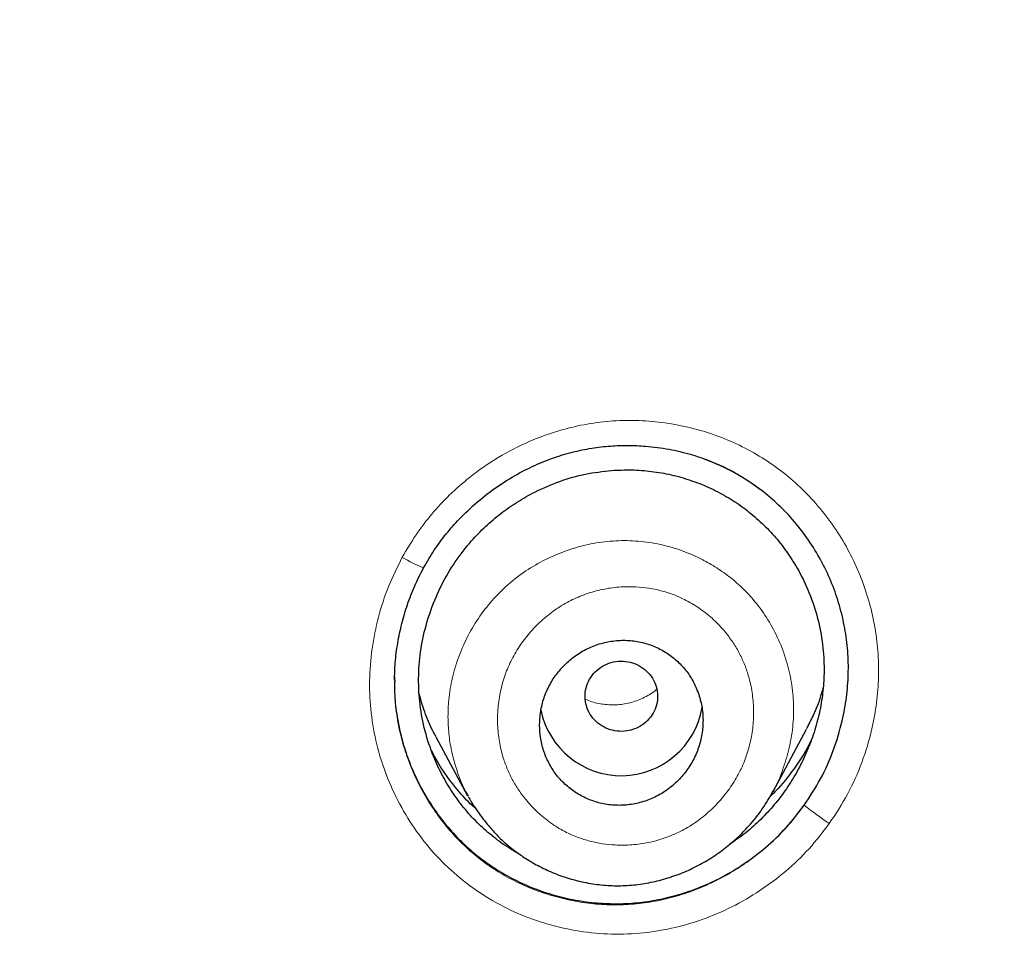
# Model space of a CAD drawing. Header units: millimetres. Extents: x 8 to 846, y 12 to 2113.
# Tile 486 of 515: x 495 to 506, y 1856 to 1866. Entities that reach past the tile are written whole.
import ezdxf

# ---------------------------------------------------------------- set-up
doc = ezdxf.new("R2010")
doc.units = ezdxf.units.MM

msp = doc.modelspace()

# ---------------------------------------------------------------- linework, layer by layer
at = {"color": 8, "linetype": 'Continuous', "lineweight": 0}
for p, q in [((499.109, 1859.749), (499.108, 1859.749)), ((498.79, 1858.552), (498.79, 1858.511))]:
    msp.add_line(p, q, dxfattribs=at)
at = {"color": 7, "linetype": 'Continuous', "lineweight": 30}
for p, q in [((498.79, 1858.511), (498.79, 1858.489)), ((502.959, 1857.287), (503.325, 1857.973)), ((499.244, 1857.888), (499.591, 1857.238)), ((499.603, 1857.233), (499.598, 1857.241))]:
    msp.add_line(p, q, dxfattribs=at)
at = {"color": 8, "linetype": 'Continuous', "lineweight": 0}
for centre, radius, start, end in [((499.795, 1861.416), 1.805, 239.3245, 247.663), ((507.876, 1863.113), 7.53, 232.5662, 235.1733)]:
    msp.add_arc(centre, radius, start, end, dxfattribs=at)
at = {"color": 7, "linetype": 'Continuous', "lineweight": 30}
msp.add_arc((501.285, 1858.364), 0.904, 191.4958, 350.1951, dxfattribs=at)
for points, knots in [([(538, 1827.773), (538.001, 1827.791), (538.002, 1827.835), (538.004, 1827.906), (538.006, 1827.988), (538.008, 1828.101), (538.011, 1828.254), (538.015, 1828.455), (538.017, 1828.683), (538.02, 1828.937), (538.021, 1829.217), (538.021, 1829.526), (538.019, 1829.864), (538.014, 1830.232), (538.007, 1830.62), (537.996, 1831.029), (537.982, 1831.456), (537.963, 1831.907), (537.94, 1832.376), (537.9, 1833.055), (537.836, 1833.939), (537.735, 1835.032), (537.61, 1836.137), (537.463, 1837.243), (537.292, 1838.348), (537.099, 1839.453), (536.881, 1840.567), (536.637, 1841.691), (536.366, 1842.823), (536.068, 1843.964), (535.731, 1845.151), (535.35, 1846.383), (534.921, 1847.661), (534.456, 1848.945), (533.952, 1850.234), (533.499, 1851.312), (533.116, 1852.179), (532.819, 1852.828), (532.52, 1853.459), (532.222, 1854.068), (531.928, 1854.653), (531.637, 1855.215), (531.341, 1855.771), (531.042, 1856.319), (530.739, 1856.859), (530.445, 1857.372), (530.159, 1857.858), (529.882, 1858.319), (529.615, 1858.754), (529.358, 1859.163), (529.113, 1859.548), (528.88, 1859.908), (528.661, 1860.241), (528.455, 1860.549), (528.263, 1860.832), (528.085, 1861.092), (527.925, 1861.323), (527.783, 1861.525), (527.662, 1861.697), (527.559, 1861.842), (527.479, 1861.954), (527.415, 1862.043), (527.359, 1862.121), (527.295, 1862.21), (527.211, 1862.325), (527.106, 1862.469), (526.976, 1862.645), (526.827, 1862.847), (526.657, 1863.074), (526.466, 1863.326), (526.265, 1863.588), (526.056, 1863.857), (525.84, 1864.132), (525.608, 1864.424), (525.359, 1864.733), (525.092, 1865.059), (524.811, 1865.397), (524.355, 1865.938), (523.723, 1866.665), (522.891, 1867.583), (522.032, 1868.491), (521.146, 1869.387), (520.259, 1870.246), (519.371, 1871.071), (518.484, 1871.861), (517.661, 1872.565), (516.904, 1873.19), (516.215, 1873.742), (515.529, 1874.274), (514.848, 1874.787), (514.167, 1875.286), (513.43, 1875.809), (512.625, 1876.363), (511.744, 1876.946), (510.831, 1877.527), (509.886, 1878.105), (508.916, 1878.674), (507.919, 1879.234), (506.897, 1879.783), (505.842, 1880.323), (504.768, 1880.847), (503.677, 1881.353), (502.567, 1881.841), (501.427, 1882.315), (500.256, 1882.775), (499.055, 1883.218), (497.847, 1883.634), (496.634, 1884.024), (495.419, 1884.388), (494.176, 1884.733), (492.908, 1885.056), (491.653, 1885.348), (490.414, 1885.61), (489.194, 1885.842), (487.953, 1886.054), (486.702, 1886.241), (485.452, 1886.402), (484.217, 1886.537), (482.961, 1886.649), (481.685, 1886.737), (480.391, 1886.799), (479.121, 1886.833), (477.876, 1886.843), (476.65, 1886.827), (475.442, 1886.788), (474.255, 1886.728), (473.096, 1886.646), (471.964, 1886.546), (470.862, 1886.429), (469.787, 1886.296), (468.708, 1886.143), (467.627, 1885.971), (466.545, 1885.779), (465.498, 1885.575), (464.485, 1885.36), (463.56, 1885.148), (462.717, 1884.941), (461.953, 1884.744), (461.213, 1884.543), (460.497, 1884.339), (459.801, 1884.132), (459.124, 1883.921), (458.449, 1883.704), (457.765, 1883.474), (457.058, 1883.227), (456.329, 1882.963), (455.569, 1882.676), (454.779, 1882.365), (453.96, 1882.03), (453.119, 1881.67), (452.258, 1881.287), (451.377, 1880.878), (450.478, 1880.443), (449.588, 1879.994), (448.707, 1879.531), (447.838, 1879.056), (446.957, 1878.556), (446.064, 1878.029), (445.16, 1877.474), (444.224, 1876.876), (443.258, 1876.234), (442.263, 1875.542), (441.261, 1874.815), (440.381, 1874.148), (439.623, 1873.553), (438.986, 1873.038), (438.348, 1872.507), (437.714, 1871.964), (437.093, 1871.417), (436.495, 1870.875), (435.923, 1870.343), (435.378, 1869.821), (434.858, 1869.311), (434.366, 1868.816), (433.901, 1868.337), (433.461, 1867.874), (433.044, 1867.425), (432.629, 1866.97), (432.219, 1866.509), (431.816, 1866.046), (431.439, 1865.605), (431.088, 1865.185), (430.764, 1864.791), (430.467, 1864.422), (430.194, 1864.079), (429.943, 1863.759), (429.718, 1863.466), (429.516, 1863.201), (429.336, 1862.963), (429.176, 1862.748), (429.034, 1862.556), (428.917, 1862.397), (428.823, 1862.267), (428.747, 1862.163), (428.679, 1862.069), (428.615, 1861.979), (428.546, 1861.883), (428.466, 1861.77), (428.369, 1861.633), (428.256, 1861.473), (428.127, 1861.288), (427.984, 1861.081), (427.826, 1860.851), (427.655, 1860.599), (427.47, 1860.322), (427.249, 1859.989), (426.996, 1859.599), (426.713, 1859.156), (426.425, 1858.695), (426.132, 1858.216), (425.836, 1857.721), (425.537, 1857.209), (425.195, 1856.609), (424.813, 1855.917), (424.391, 1855.126), (423.968, 1854.3), (423.566, 1853.48), (423.183, 1852.67), (422.822, 1851.871), (422.464, 1851.045), (422.111, 1850.193), (421.766, 1849.319), (421.431, 1848.424), (421.105, 1847.508), (420.788, 1846.566), (420.482, 1845.597), (420.187, 1844.601), (419.905, 1843.579), (419.638, 1842.531), (419.406, 1841.538), (419.207, 1840.618), (419.042, 1839.787), (418.893, 1838.98), (418.754, 1838.158), (418.626, 1837.325), (418.511, 1836.484), (418.412, 1835.676), (418.329, 1834.902), (418.26, 1834.167), (418.203, 1833.47), (418.158, 1832.811), (418.123, 1832.186), (418.096, 1831.592), (418.076, 1831.029), (418.063, 1830.497), (418.055, 1830.002), (418.052, 1829.541), (418.052, 1829.119), (418.055, 1828.734), (418.061, 1828.386), (418.067, 1828.072), (418.073, 1827.874), (418.076, 1827.781)], [0, 0, 0, 0, 0.000286, 0.000693, 0.0011, 0.001586, 0.002471, 0.003539, 0.004789, 0.006132, 0.007637, 0.009305, 0.011135, 0.013127, 0.015282, 0.017462, 0.019787, 0.022256, 0.024847, 0.027466, 0.033367, 0.039348, 0.045407, 0.051547, 0.057576, 0.06368, 0.069859, 0.076113, 0.082442, 0.088847, 0.095327, 0.102542, 0.109849, 0.117247, 0.124738, 0.132321, 0.136217, 0.140106, 0.143883, 0.147538, 0.151072, 0.154484, 0.157774, 0.161253, 0.164584, 0.167769, 0.170807, 0.173698, 0.176442, 0.17904, 0.18149, 0.183794, 0.18595, 0.187925, 0.189759, 0.191451, 0.193001, 0.194284, 0.195425, 0.196381, 0.197152, 0.197648, 0.198127, 0.198707, 0.19941, 0.200408, 0.20158, 0.202926, 0.204446, 0.206141, 0.20801, 0.209751, 0.21162, 0.213617, 0.215742, 0.217996, 0.220375, 0.222791, 0.229356, 0.235809, 0.242651, 0.249362, 0.255943, 0.262391, 0.268707, 0.274889, 0.279654, 0.284337, 0.288938, 0.293457, 0.297895, 0.302347, 0.307808, 0.313397, 0.319114, 0.324959, 0.330933, 0.336924, 0.343039, 0.349279, 0.355642, 0.361895, 0.368264, 0.37475, 0.381351, 0.388066, 0.394895, 0.401438, 0.408082, 0.414827, 0.421674, 0.428623, 0.435029, 0.441518, 0.448093, 0.454743, 0.461334, 0.467815, 0.474188, 0.481072, 0.487826, 0.494449, 0.500941, 0.507301, 0.513639, 0.519838, 0.525899, 0.531823, 0.537609, 0.543257, 0.548769, 0.554673, 0.560411, 0.565984, 0.571391, 0.576633, 0.580874, 0.585001, 0.589013, 0.59291, 0.596693, 0.600415, 0.604054, 0.607836, 0.61176, 0.615827, 0.620037, 0.624536, 0.629187, 0.633988, 0.638941, 0.644045, 0.649301, 0.654708, 0.659798, 0.665015, 0.67036, 0.675832, 0.681433, 0.687161, 0.693426, 0.699838, 0.706396, 0.713101, 0.71739, 0.721738, 0.726143, 0.730607, 0.73504, 0.739336, 0.743493, 0.747511, 0.751391, 0.755131, 0.758669, 0.762073, 0.765343, 0.768479, 0.77194, 0.775222, 0.778324, 0.781247, 0.783991, 0.786512, 0.788859, 0.791034, 0.793036, 0.794792, 0.796389, 0.797828, 0.799108, 0.800229, 0.800999, 0.801686, 0.802305, 0.802864, 0.803461, 0.804203, 0.805101, 0.806153, 0.80736, 0.808722, 0.810211, 0.811848, 0.813635, 0.815571, 0.818292, 0.821125, 0.824049, 0.827063, 0.830167, 0.833361, 0.836644, 0.841307, 0.84614, 0.851144, 0.856318, 0.860926, 0.865661, 0.870525, 0.875514, 0.88063, 0.885778, 0.891047, 0.896439, 0.901953, 0.907588, 0.913346, 0.919226, 0.925229, 0.929977, 0.934588, 0.939053, 0.943372, 0.948188, 0.952809, 0.957234, 0.961465, 0.9655, 0.969274, 0.972859, 0.976257, 0.979466, 0.98254, 0.985418, 0.988102, 0.99059, 0.992883, 0.994945, 0.996818, 0.998503, 1, 1, 1, 1]), ([(478.038, 1882.285), (478.896, 1882.275), (480.611, 1882.254), (483.18, 1882.085), (485.738, 1881.818), (488.282, 1881.442), (490.807, 1880.962), (493.308, 1880.377), (495.918, 1879.65), (498.626, 1878.762), (501.417, 1877.692), (504.148, 1876.485), (506.812, 1875.146), (509.403, 1873.68), (511.795, 1872.166), (513.995, 1870.628), (516.013, 1869.085), (517.96, 1867.459), (519.833, 1865.754), (521.626, 1863.97), (523.337, 1862.114), (524.964, 1860.187), (526.503, 1858.195), (527.952, 1856.14), (529.308, 1854.028), (530.57, 1851.861), (531.733, 1849.644), (532.795, 1847.379), (533.808, 1844.944), (534.747, 1842.335), (535.589, 1839.551), (536.286, 1836.73), (536.835, 1833.878), (537.236, 1831.004), (537.475, 1828.251), (537.574, 1825.629), (537.556, 1823.143), (537.425, 1820.66), (537.184, 1818.185), (536.832, 1815.723), (536.371, 1813.277), (535.802, 1810.852), (535.125, 1808.454), (534.342, 1806.086), (533.454, 1803.752), (532.461, 1801.459), (531.365, 1799.21), (530.17, 1797.008), (528.806, 1794.739), (527.256, 1792.418), (525.504, 1790.062), (523.633, 1787.794), (521.644, 1785.621), (519.55, 1783.541), (518.065, 1782.245), (517.323, 1781.597)], [0, 0, 0, 0, 0.017859, 0.035717, 0.053574, 0.07143, 0.089287, 0.107143, 0.125, 0.145832, 0.166666, 0.1875, 0.208333, 0.229166, 0.249999, 0.267856, 0.285713, 0.303571, 0.321429, 0.339287, 0.357144, 0.375001, 0.392858, 0.410715, 0.428572, 0.446429, 0.464286, 0.482143, 0.500002, 0.520835, 0.541668, 0.562501, 0.583334, 0.604167, 0.624999, 0.642856, 0.660713, 0.678571, 0.696428, 0.714286, 0.732144, 0.750003, 0.76786, 0.785718, 0.803575, 0.821433, 0.839289, 0.857146, 0.875003, 0.895835, 0.916668, 0.9375, 0.958333, 0.979167, 1, 1, 1, 1]), ([(478.038, 1768.871), (478.645, 1768.876), (479.858, 1768.887), (481.674, 1768.973), (483.484, 1769.11), (485.288, 1769.304), (487.085, 1769.552), (488.872, 1769.856), (490.596, 1770.202), (492.255, 1770.586), (493.851, 1771.003), (495.432, 1771.463), (496.998, 1771.967), (498.55, 1772.514), (500.137, 1773.124), (501.754, 1773.8), (503.395, 1774.546), (505.006, 1775.34), (506.589, 1776.181), (508.142, 1777.071), (509.668, 1778.008), (511.124, 1778.965), (512.509, 1779.937), (513.823, 1780.915), (515.105, 1781.929), (516.356, 1782.978), (517.576, 1784.061), (518.798, 1785.211), (520.018, 1786.429), (521.228, 1787.717), (522.396, 1789.041), (523.52, 1790.401), (524.602, 1791.797), (525.642, 1793.23), (526.612, 1794.657), (527.511, 1796.072), (528.34, 1797.464), (529.125, 1798.876), (529.867, 1800.307), (530.564, 1801.756), (531.236, 1803.267), (531.878, 1804.839), (532.485, 1806.474), (533.038, 1808.126), (533.538, 1809.796), (533.984, 1811.484), (534.378, 1813.192), (534.708, 1814.867), (534.979, 1816.504), (535.193, 1818.095), (535.36, 1819.688), (535.478, 1821.283), (535.549, 1822.881), (535.572, 1824.526), (535.543, 1826.217), (535.456, 1827.953), (535.312, 1829.687), (535.111, 1831.419), (534.854, 1833.15), (534.54, 1834.877), (534.181, 1836.547), (533.783, 1838.155), (533.353, 1839.7), (532.878, 1841.229), (532.357, 1842.742), (531.792, 1844.24), (531.191, 1845.699), (530.557, 1847.12), (529.893, 1848.502), (529.189, 1849.867), (528.444, 1851.215), (527.66, 1852.546), (526.836, 1853.859), (525.975, 1855.15), (525.065, 1856.436), (524.109, 1857.711), (523.102, 1858.975), (522.06, 1860.21), (520.981, 1861.414), (519.866, 1862.589), (518.733, 1863.715), (517.585, 1864.793), (516.424, 1865.825), (515.232, 1866.827), (514.01, 1867.798), (512.756, 1868.74), (511.472, 1869.65), (510.162, 1870.527), (508.812, 1871.379), (507.422, 1872.204), (505.991, 1873.001), (504.537, 1873.757), (503.062, 1874.472), (501.565, 1875.145), (500.072, 1875.767), (498.584, 1876.339), (497.105, 1876.862), (495.61, 1877.347), (494.098, 1877.792), (492.57, 1878.197), (491.026, 1878.564), (489.47, 1878.889), (487.883, 1879.179), (486.269, 1879.428), (484.628, 1879.635), (482.984, 1879.797), (481.338, 1879.912), (479.689, 1879.983), (478.588, 1879.992), (478.038, 1879.997)], [0, 0, 0, 0, 0.010081, 0.020137, 0.030179, 0.040216, 0.050257, 0.060311, 0.070335, 0.079491, 0.088633, 0.097767, 0.1069, 0.116039, 0.125192, 0.135253, 0.145282, 0.155288, 0.16528, 0.175267, 0.185259, 0.195301, 0.204496, 0.213673, 0.222839, 0.232002, 0.241168, 0.250345, 0.260322, 0.270285, 0.280246, 0.290212, 0.300194, 0.310203, 0.320293, 0.329526, 0.338727, 0.347904, 0.357065, 0.366218, 0.375372, 0.385323, 0.395264, 0.405207, 0.415162, 0.425139, 0.435149, 0.445226, 0.454443, 0.463632, 0.472801, 0.481959, 0.491116, 0.500279, 0.510233, 0.520184, 0.530144, 0.540125, 0.550137, 0.560192, 0.570258, 0.579448, 0.588609, 0.59775, 0.60688, 0.616007, 0.625139, 0.633867, 0.642594, 0.651329, 0.660077, 0.668845, 0.677642, 0.686473, 0.695244, 0.704395, 0.713529, 0.722653, 0.731774, 0.740899, 0.750037, 0.758756, 0.767483, 0.776222, 0.78498, 0.793764, 0.802579, 0.811433, 0.820208, 0.829363, 0.838502, 0.847632, 0.856762, 0.865897, 0.875044, 0.883755, 0.89247, 0.901196, 0.909939, 0.918704, 0.927499, 0.936329, 0.945126, 0.954305, 0.963462, 0.972602, 0.981734, 0.990864, 1, 1, 1, 1]), ([(421.006, 1824.397), (421.013, 1825.071), (421.027, 1826.416), (421.146, 1828.43), (421.335, 1830.436), (421.603, 1832.436), (421.946, 1834.428), (422.356, 1836.371), (422.829, 1838.261), (423.358, 1840.096), (423.952, 1841.912), (424.613, 1843.711), (425.35, 1845.519), (426.167, 1847.331), (427.066, 1849.141), (428.035, 1850.92), (429.073, 1852.668), (430.181, 1854.384), (431.331, 1856.03), (432.518, 1857.605), (433.734, 1859.108), (435.003, 1860.568), (436.326, 1861.987), (437.722, 1863.383), (439.194, 1864.754), (440.741, 1866.093), (442.342, 1867.379), (443.994, 1868.611), (445.698, 1869.787), (447.412, 1870.883), (449.13, 1871.899), (450.846, 1872.836), (452.595, 1873.716), (454.377, 1874.537), (456.218, 1875.311), (458.12, 1876.033), (460.081, 1876.699), (462.072, 1877.296), (464.092, 1877.824), (466.139, 1878.282), (468.163, 1878.662), (470.156, 1878.966), (472.111, 1879.199), (474.07, 1879.365), (476.032, 1879.466), (478.039, 1879.501), (480.089, 1879.466), (482.179, 1879.356), (484.263, 1879.171), (486.342, 1878.912), (488.412, 1878.579), (490.428, 1878.182), (492.385, 1877.727), (494.279, 1877.219), (496.149, 1876.649), (497.996, 1876.018), (499.862, 1875.309), (501.743, 1874.519), (503.633, 1873.644), (505.485, 1872.703), (507.302, 1871.696), (509.082, 1870.624), (510.788, 1869.512), (512.418, 1868.366), (513.97, 1867.194), (515.475, 1865.974), (516.933, 1864.707), (518.376, 1863.362), (519.798, 1861.939), (521.193, 1860.436), (522.529, 1858.885), (523.806, 1857.287), (525.025, 1855.641), (526.161, 1853.983), (527.216, 1852.319), (528.188, 1850.659), (529.098, 1848.97), (529.946, 1847.253), (530.747, 1845.475), (531.496, 1843.637), (532.186, 1841.74), (532.805, 1839.82), (533.35, 1837.877), (533.824, 1835.907), (534.218, 1833.953), (534.534, 1832.022), (534.775, 1830.122), (534.946, 1828.218), (535.053, 1826.309), (535.067, 1825.035), (535.073, 1824.397)], [0, 0, 0, 0, 0.011674, 0.023319, 0.034953, 0.046594, 0.058259, 0.069953, 0.080961, 0.091959, 0.102962, 0.113984, 0.125039, 0.136637, 0.148231, 0.159838, 0.171475, 0.183157, 0.194877, 0.205905, 0.216918, 0.22793, 0.238954, 0.250002, 0.261585, 0.273174, 0.284784, 0.296429, 0.308126, 0.319837, 0.330846, 0.341843, 0.352841, 0.363852, 0.374887, 0.386465, 0.398061, 0.409688, 0.421363, 0.433098, 0.444853, 0.455881, 0.466873, 0.477842, 0.4888, 0.499758, 0.511447, 0.523122, 0.534797, 0.546486, 0.558206, 0.569931, 0.580933, 0.591898, 0.602839, 0.613767, 0.624694, 0.636409, 0.648098, 0.659775, 0.671455, 0.683154, 0.694888, 0.705917, 0.716904, 0.727863, 0.738806, 0.749745, 0.761427, 0.773085, 0.784734, 0.79639, 0.808067, 0.819807, 0.830858, 0.841874, 0.852868, 0.863854, 0.874847, 0.886477, 0.898088, 0.909698, 0.921323, 0.932981, 0.944738, 0.955821, 0.966873, 0.97791, 0.988948, 1, 1, 1, 1]), ([(499.107, 1859.747), (499.145, 1859.813), (499.221, 1859.943), (499.354, 1860.121), (499.497, 1860.285), (499.665, 1860.447), (499.859, 1860.604), (500.078, 1860.748), (500.3, 1860.865), (500.523, 1860.957), (500.742, 1861.024), (500.956, 1861.068), (501.163, 1861.092), (501.361, 1861.098), (501.577, 1861.089), (501.805, 1861.059), (502.037, 1861.004), (502.24, 1860.936), (502.413, 1860.862), (502.554, 1860.788), (502.663, 1860.72), (502.745, 1860.664), (502.788, 1860.632), (502.806, 1860.618)], [0, 0, 0, 0, 0.052607, 0.103933, 0.153984, 0.202739, 0.265665, 0.326158, 0.384162, 0.439657, 0.492662, 0.543262, 0.591511, 0.637415, 0.680962, 0.741812, 0.797275, 0.847329, 0.891451, 0.928707, 0.959141, 0.982838, 1, 1, 1, 1]), ([(503.299, 1857.134), (503.362, 1857.229), (503.487, 1857.42), (503.626, 1857.735), (503.717, 1858.037), (503.768, 1858.32), (503.789, 1858.577), (503.783, 1858.832), (503.75, 1859.085), (503.692, 1859.334), (503.609, 1859.575), (503.501, 1859.806), (503.369, 1860.027), (503.217, 1860.233), (503.044, 1860.421), (502.853, 1860.588), (502.644, 1860.733), (502.423, 1860.857), (502.267, 1860.919), (502.189, 1860.95)], [0, 0, 0, 0, 0.074113, 0.147841, 0.222483, 0.279034, 0.334578, 0.389697, 0.444984, 0.500765, 0.556075, 0.611496, 0.667603, 0.723896, 0.779317, 0.83449, 0.890049, 0.945317, 1, 1, 1, 1]), ([(500.151, 1856.605), (500.143, 1856.608), (500.071, 1856.645), (499.944, 1856.733), (499.774, 1856.868), (499.62, 1857.022), (499.482, 1857.191), (499.361, 1857.375), (499.247, 1857.592), (499.15, 1857.844), (499.08, 1858.129), (499.049, 1858.421), (499.057, 1858.714), (499.102, 1859.005), (499.186, 1859.29), (499.302, 1859.562), (499.452, 1859.817), (499.618, 1860.03), (499.788, 1860.206), (499.957, 1860.349), (500.138, 1860.476), (500.354, 1860.597), (500.604, 1860.705), (500.888, 1860.787), (501.082, 1860.81), (501.179, 1860.821)], [0, 0, 0, 0, 0.00435, 0.042354, 0.080559, 0.118518, 0.156448, 0.19475, 0.233809, 0.284758, 0.336098, 0.386915, 0.437735, 0.488506, 0.540085, 0.59168, 0.64245, 0.693234, 0.731585, 0.769658, 0.80781, 0.846395, 0.898227, 0.949131, 1, 1, 1, 1]), ([(501.179, 1860.821), (501.252, 1860.824), (501.399, 1860.831), (501.618, 1860.814), (501.835, 1860.776), (502.047, 1860.716), (502.251, 1860.636), (502.446, 1860.535), (502.629, 1860.415), (502.798, 1860.277), (502.953, 1860.123), (503.091, 1859.953), (503.211, 1859.77), (503.325, 1859.552), (503.423, 1859.3), (503.492, 1859.015), (503.52, 1858.748), (503.518, 1858.505), (503.495, 1858.286), (503.45, 1858.069), (503.384, 1857.857), (503.299, 1857.652), (503.196, 1857.456), (503.075, 1857.27), (502.937, 1857.097), (502.783, 1856.939), (502.631, 1856.807), (502.525, 1856.737), (502.48, 1856.706)], [0, 0, 0, 0, 0.037332, 0.074865, 0.112362, 0.149609, 0.187389, 0.224669, 0.261837, 0.299281, 0.336571, 0.373705, 0.411064, 0.449024, 0.499198, 0.548794, 0.598672, 0.635804, 0.672893, 0.710299, 0.748371, 0.78569, 0.823172, 0.860796, 0.897951, 0.935372, 0.972545, 1, 1, 1, 1]), ([(498.789, 1858.511), (498.79, 1858.575), (498.794, 1858.712), (498.821, 1858.92), (498.866, 1859.135), (498.929, 1859.345), (499.007, 1859.551), (499.074, 1859.682), (499.107, 1859.747)], [0, 0, 0, 0, 0.149131, 0.318925, 0.489041, 0.659362, 0.829736, 1, 1, 1, 1]), ([(502.139, 1858.354), (502.117, 1858.409), (502.077, 1858.509), (501.985, 1858.638), (501.882, 1858.744), (501.761, 1858.831), (501.626, 1858.897), (501.481, 1858.938), (501.329, 1858.955), (501.175, 1858.944), (501.023, 1858.908), (500.879, 1858.846), (500.746, 1858.76), (500.63, 1858.652), (500.533, 1858.528), (500.459, 1858.39), (500.409, 1858.243), (500.385, 1858.092), (500.385, 1857.94), (500.41, 1857.791), (500.459, 1857.65), (500.53, 1857.52), (500.622, 1857.404), (500.733, 1857.305), (500.859, 1857.226), (500.999, 1857.169), (501.147, 1857.136), (501.3, 1857.13), (501.454, 1857.15), (501.604, 1857.197), (501.744, 1857.268), (501.871, 1857.363), (501.98, 1857.477), (502.068, 1857.607), (502.134, 1857.749), (502.174, 1857.899), (502.189, 1858.052), (502.18, 1858.206), (502.153, 1858.305), (502.139, 1858.354)], [0, 0, 0, 0, 0.031091, 0.057186, 0.08328, 0.109566, 0.135853, 0.162585, 0.189318, 0.216556, 0.243797, 0.271367, 0.29894, 0.326517, 0.354094, 0.381358, 0.408621, 0.4354, 0.462177, 0.488508, 0.514837, 0.540941, 0.567043, 0.593238, 0.619432, 0.646008, 0.672584, 0.699671, 0.726761, 0.754257, 0.781756, 0.809369, 0.836984, 0.864372, 0.891761, 0.918813, 0.945863, 0.972933, 1, 1, 1, 1]), ([(501.622, 1858.125), (501.639, 1858.155), (501.672, 1858.214), (501.689, 1858.315), (501.681, 1858.417), (501.645, 1858.513), (501.585, 1858.596), (501.504, 1858.663), (501.409, 1858.706), (501.305, 1858.724), (501.199, 1858.716), (501.1, 1858.681), (501.014, 1858.623), (500.945, 1858.545), (500.901, 1858.453), (500.882, 1858.352), (500.89, 1858.251), (500.926, 1858.155), (500.986, 1858.071), (501.067, 1858.005), (501.162, 1857.962), (501.266, 1857.944), (501.372, 1857.952), (501.47, 1857.987), (501.558, 1858.044), (501.601, 1858.098), (501.622, 1858.125)], [0, 0, 0, 0, 0.041659, 0.083341, 0.125, 0.166659, 0.208341, 0.25, 0.291659, 0.333341, 0.375, 0.416659, 0.458341, 0.5, 0.541659, 0.583341, 0.625, 0.666659, 0.708341, 0.75, 0.791659, 0.833341, 0.875, 0.916659, 0.958341, 1, 1, 1, 1]), ([(498.789, 1858.496), (498.788, 1858.456), (498.787, 1858.338), (498.809, 1858.141), (498.854, 1857.91), (498.921, 1857.683), (499.009, 1857.464), (499.118, 1857.254), (499.247, 1857.055), (499.393, 1856.868), (499.557, 1856.698), (499.736, 1856.546), (499.929, 1856.413), (500.135, 1856.299), (500.351, 1856.205), (500.576, 1856.133), (500.808, 1856.082), (501.044, 1856.053), (501.28, 1856.047), (501.516, 1856.064), (501.749, 1856.104), (501.978, 1856.165), (502.199, 1856.247), (502.414, 1856.351), (502.642, 1856.488), (502.876, 1856.664), (503.106, 1856.883), (503.235, 1857.05), (503.299, 1857.134)], [0, 0, 0, 0, 0.019187, 0.056648, 0.094233, 0.132202, 0.169828, 0.207446, 0.245388, 0.283631, 0.321304, 0.358777, 0.396426, 0.434138, 0.471651, 0.509311, 0.547462, 0.585342, 0.622879, 0.660428, 0.698343, 0.735798, 0.773215, 0.810931, 0.849268, 0.899916, 0.949901, 1, 1, 1, 1]), ([(499.246, 1857.89), (499.234, 1857.911), (499.184, 1857.997), (499.117, 1858.161), (499.075, 1858.306), (499.054, 1858.379)], [0, 0, 0, 0, 0.138943, 0.567631, 1, 1, 1, 1]), ([(503.506, 1858.424), (503.498, 1858.394), (503.47, 1858.29), (503.409, 1858.139), (503.348, 1858.023), (503.323, 1857.974)], [0, 0, 0, 0, 0.1930189, 0.6610492, 1, 1, 1, 1]), ([(503.383, 1857.864), (503.378, 1857.854), (503.331, 1857.748), (503.209, 1857.563), (503.055, 1857.358), (502.948, 1857.253), (502.915, 1857.221)], [0, 0, 0, 0, 0.040111, 0.434536, 0.829171, 1, 1, 1, 1]), ([(499.679, 1857.102), (499.675, 1857.105), (499.611, 1857.158), (499.502, 1857.277), (499.357, 1857.46), (499.258, 1857.612), (499.212, 1857.706), (499.201, 1857.729)], [0, 0, 0, 0, 0.021679, 0.314359, 0.60842, 0.902672, 1, 1, 1, 1]), ([(499.599, 1857.231), (499.611, 1857.211), (499.634, 1857.169), (499.68, 1857.099), (499.735, 1857.021), (499.807, 1856.927), (499.899, 1856.82), (500.015, 1856.709), (500.146, 1856.605), (500.291, 1856.51), (500.45, 1856.426), (500.621, 1856.355), (500.803, 1856.3), (500.992, 1856.263), (501.184, 1856.246), (501.375, 1856.25), (501.565, 1856.274), (501.752, 1856.317), (501.933, 1856.378), (502.108, 1856.456), (502.274, 1856.55), (502.427, 1856.658), (502.566, 1856.776), (502.705, 1856.919), (502.84, 1857.087), (502.918, 1857.221), (502.955, 1857.286)], [0, 0, 0, 0, 0.018177, 0.038467, 0.061308, 0.087054, 0.124949, 0.164219, 0.205002, 0.247299, 0.291056, 0.336183, 0.38256, 0.429645, 0.4764, 0.522785, 0.569121, 0.615467, 0.661789, 0.708033, 0.754141, 0.799996, 0.844142, 0.886108, 0.945211, 1, 1, 1, 1])]:
    msp.add_open_spline(points, degree=3, knots=knots, dxfattribs=at)
at = {"color": 8, "linetype": 'Continuous', "lineweight": 0}
for points, knots in [([(418.074, 1827.918), (418.066, 1828.238), (418.047, 1828.984), (418.052, 1830.153), (418.083, 1831.425), (418.148, 1832.735), (418.246, 1834.081), (418.382, 1835.462), (418.554, 1836.84), (418.76, 1838.214), (419, 1839.582), (419.275, 1840.944), (419.575, 1842.263), (419.898, 1843.537), (420.24, 1844.767), (420.61, 1845.989), (421.009, 1847.204), (421.435, 1848.411), (421.904, 1849.644), (422.417, 1850.904), (422.977, 1852.187), (423.571, 1853.457), (424.196, 1854.712), (424.853, 1855.952), (425.541, 1857.177), (426.24, 1858.352), (426.946, 1859.477), (427.656, 1860.555), (428.391, 1861.618), (429.151, 1862.664), (429.934, 1863.695), (430.765, 1864.739), (431.647, 1865.795), (432.581, 1866.859), (433.542, 1867.901), (434.529, 1868.921), (435.542, 1869.917), (436.581, 1870.89), (437.614, 1871.811), (438.639, 1872.682), (439.653, 1873.507), (440.686, 1874.309), (441.737, 1875.089), (442.807, 1875.847), (443.926, 1876.604), (445.096, 1877.358), (446.32, 1878.105), (447.562, 1878.823), (448.821, 1879.513), (450.098, 1880.173), (451.392, 1880.804), (452.665, 1881.388), (453.915, 1881.928), (455.141, 1882.425), (456.378, 1882.897), (457.626, 1883.341), (458.884, 1883.759), (460.189, 1884.162), (461.543, 1884.547), (462.945, 1884.911), (464.355, 1885.243), (465.773, 1885.541), (467.199, 1885.808), (468.631, 1886.041), (470.028, 1886.237), (471.39, 1886.396), (472.716, 1886.523), (474.044, 1886.622), (475.374, 1886.693), (476.705, 1886.736), (478.078, 1886.751), (479.492, 1886.734), (480.944, 1886.683), (482.395, 1886.599), (483.843, 1886.481), (485.287, 1886.33), (486.727, 1886.146), (488.122, 1885.935), (489.472, 1885.7), (490.776, 1885.445), (492.074, 1885.162), (493.365, 1884.852), (494.649, 1884.515), (495.964, 1884.14), (497.307, 1883.723), (498.678, 1883.263), (500.036, 1882.772), (501.382, 1882.248), (502.714, 1881.694), (504.031, 1881.108), (505.297, 1880.51), (506.511, 1879.901), (507.676, 1879.286), (508.826, 1878.646), (509.961, 1877.982), (511.08, 1877.294), (512.217, 1876.56), (513.368, 1875.78), (514.532, 1874.95), (515.674, 1874.093), (516.795, 1873.21), (517.892, 1872.301), (518.967, 1871.366), (519.989, 1870.433), (520.958, 1869.505), (521.878, 1868.583), (522.776, 1867.642), (523.652, 1866.683), (524.505, 1865.704), (525.36, 1864.678), (526.215, 1863.602), (527.066, 1862.476), (527.888, 1861.33), (528.682, 1860.166), (529.445, 1858.983), (530.179, 1857.783), (530.863, 1856.601), (531.5, 1855.437), (532.091, 1854.295), (532.656, 1853.141), (533.194, 1851.974), (533.704, 1850.797), (534.201, 1849.573), (534.682, 1848.302), (535.143, 1846.985), (535.571, 1845.657), (535.964, 1844.321), (536.325, 1842.976), (536.651, 1841.623), (536.935, 1840.302), (537.179, 1839.012), (537.388, 1837.756), (537.568, 1836.496), (537.718, 1835.232), (537.839, 1833.966), (537.933, 1832.658), (537.998, 1831.31), (538.028, 1829.922), (538.028, 1828.751), (538.005, 1828.042), (537.997, 1827.797)], [0, 0, 0, 0, 0.005252, 0.012201, 0.019149, 0.026096, 0.033674, 0.04125, 0.048826, 0.056401, 0.063977, 0.071552, 0.079127, 0.086071, 0.093015, 0.09996, 0.106905, 0.113851, 0.120799, 0.128379, 0.13596, 0.14354, 0.151118, 0.158695, 0.166272, 0.173848, 0.180792, 0.187736, 0.19468, 0.201624, 0.208568, 0.215513, 0.223089, 0.230666, 0.238244, 0.245823, 0.253404, 0.260985, 0.268564, 0.275511, 0.282457, 0.289402, 0.296347, 0.303291, 0.310235, 0.31781, 0.325386, 0.332961, 0.340537, 0.348114, 0.355691, 0.363269, 0.370217, 0.377167, 0.384116, 0.391064, 0.398011, 0.404957, 0.412534, 0.42011, 0.427686, 0.435261, 0.442837, 0.450412, 0.457988, 0.464933, 0.471879, 0.478825, 0.485772, 0.49272, 0.49967, 0.507251, 0.51483, 0.522408, 0.529986, 0.537562, 0.545138, 0.552714, 0.559658, 0.566603, 0.573547, 0.580492, 0.587437, 0.594382, 0.60196, 0.609538, 0.617118, 0.624699, 0.63228, 0.639859, 0.647436, 0.654382, 0.661327, 0.668271, 0.675216, 0.68216, 0.689104, 0.696679, 0.704255, 0.711831, 0.719408, 0.726986, 0.734564, 0.742145, 0.749094, 0.756043, 0.76299, 0.769936, 0.776881, 0.783826, 0.791402, 0.798978, 0.806553, 0.814128, 0.821704, 0.829279, 0.836855, 0.843801, 0.850747, 0.857694, 0.864643, 0.871592, 0.878541, 0.886119, 0.893697, 0.901273, 0.908849, 0.916425, 0.924, 0.931575, 0.938519, 0.945463, 0.952407, 0.959352, 0.966297, 0.973243, 0.980821, 0.988401, 0.995982, 1, 1, 1, 1]), ([(421.507, 1824.421), (421.52, 1825.319), (421.546, 1827.111), (421.758, 1829.786), (422.096, 1832.439), (422.569, 1835.071), (423.175, 1837.68), (423.915, 1840.266), (424.789, 1842.822), (425.79, 1845.332), (426.915, 1847.784), (428.159, 1850.17), (429.523, 1852.493), (431.005, 1854.754), (432.604, 1856.95), (434.317, 1859.073), (436.134, 1861.109), (438.046, 1863.05), (440.049, 1864.892), (442.142, 1866.636), (444.326, 1868.282), (446.598, 1869.828), (448.952, 1871.269), (451.372, 1872.595), (453.848, 1873.801), (456.376, 1874.885), (458.955, 1875.846), (461.586, 1876.686), (464.267, 1877.404), (466.986, 1877.994), (469.726, 1878.455), (472.475, 1878.785), (475.232, 1878.983), (477.997, 1879.051), (480.768, 1878.987), (483.543, 1878.79), (486.309, 1878.46), (489.049, 1878.002), (491.753, 1877.417), (494.419, 1876.708), (497.046, 1875.873), (499.636, 1874.911), (502.182, 1873.822), (504.671, 1872.612), (507.09, 1871.289), (509.43, 1869.858), (511.692, 1868.323), (513.876, 1866.682), (515.981, 1864.933), (517.999, 1863.08), (519.921, 1861.132), (521.736, 1859.1), (523.44, 1856.991), (525.034, 1854.808), (526.517, 1852.551), (527.89, 1850.218), (529.145, 1847.816), (530.277, 1845.357), (531.278, 1842.855), (532.146, 1840.317), (532.884, 1837.744), (533.493, 1835.135), (533.971, 1832.491), (534.314, 1829.818), (534.531, 1827.124), (534.558, 1825.322), (534.572, 1824.421)], [0, 0, 0, 0, 0.015712, 0.031331, 0.046897, 0.062447, 0.078018, 0.093647, 0.109364, 0.125068, 0.140678, 0.156238, 0.171786, 0.187361, 0.20301, 0.218729, 0.234412, 0.250011, 0.265566, 0.281113, 0.296691, 0.312337, 0.328056, 0.343741, 0.359332, 0.374883, 0.390432, 0.406015, 0.421689, 0.437408, 0.453066, 0.468652, 0.484201, 0.499753, 0.515345, 0.531016, 0.546736, 0.5624, 0.57798, 0.593531, 0.609088, 0.62469, 0.640388, 0.656108, 0.671748, 0.687324, 0.702876, 0.718439, 0.734052, 0.749753, 0.765462, 0.781092, 0.796672, 0.812229, 0.827796, 0.843417, 0.85913, 0.874841, 0.89046, 0.906024, 0.921572, 0.937142, 0.95278, 0.96849, 0.98424, 1, 1, 1, 1]), ([(534.349, 1824.347), (534.342, 1825.015), (534.327, 1826.349), (534.208, 1828.347), (534.018, 1830.34), (533.749, 1832.329), (533.405, 1834.309), (532.996, 1836.235), (532.527, 1838.102), (532.005, 1839.91), (531.419, 1841.696), (530.769, 1843.463), (530.042, 1845.239), (529.236, 1847.023), (528.346, 1848.809), (527.386, 1850.566), (526.357, 1852.293), (525.259, 1853.989), (524.121, 1855.615), (522.95, 1857.167), (521.753, 1858.646), (520.504, 1860.082), (519.205, 1861.475), (517.829, 1862.851), (516.374, 1864.205), (514.838, 1865.533), (513.25, 1866.807), (511.609, 1868.028), (509.922, 1869.191), (508.228, 1870.271), (506.538, 1871.269), (504.851, 1872.189), (503.132, 1873.052), (501.382, 1873.857), (499.566, 1874.62), (497.685, 1875.335), (495.74, 1875.994), (493.769, 1876.585), (491.771, 1877.107), (489.751, 1877.559), (487.755, 1877.932), (485.792, 1878.23), (483.863, 1878.457), (481.93, 1878.62), (479.991, 1878.718), (478.01, 1878.751), (475.99, 1878.716), (473.934, 1878.607), (471.883, 1878.425), (469.838, 1878.17), (467.798, 1877.841), (465.805, 1877.449), (463.866, 1876.998), (461.988, 1876.493), (460.132, 1875.928), (458.301, 1875.301), (456.457, 1874.599), (454.606, 1873.82), (452.753, 1872.961), (450.935, 1872.037), (449.152, 1871.049), (447.402, 1869.995), (445.718, 1868.899), (444.105, 1867.766), (442.568, 1866.605), (441.077, 1865.397), (439.633, 1864.141), (438.206, 1862.811), (436.803, 1861.407), (435.428, 1859.925), (434.112, 1858.396), (432.852, 1856.82), (431.65, 1855.195), (430.528, 1853.558), (429.487, 1851.917), (428.529, 1850.279), (427.631, 1848.615), (426.796, 1846.924), (426.004, 1845.166), (425.261, 1843.343), (424.574, 1841.455), (423.959, 1839.547), (423.418, 1837.619), (422.951, 1835.672), (422.565, 1833.747), (422.256, 1831.849), (422.02, 1829.983), (421.854, 1828.11), (421.749, 1826.231), (421.736, 1824.976), (421.73, 1824.347)], [0, 0, 0, 0, 0.011718, 0.023422, 0.035131, 0.046861, 0.058633, 0.070374, 0.081376, 0.092351, 0.103314, 0.114278, 0.125258, 0.136845, 0.148439, 0.160058, 0.171716, 0.183431, 0.19516, 0.206169, 0.21715, 0.228117, 0.239082, 0.250059, 0.261698, 0.273343, 0.285009, 0.296711, 0.308463, 0.320158, 0.331114, 0.342058, 0.353001, 0.363957, 0.374937, 0.386579, 0.398224, 0.409886, 0.42158, 0.43332, 0.445046, 0.456045, 0.467022, 0.477988, 0.488955, 0.499937, 0.511584, 0.523217, 0.534851, 0.5465, 0.558178, 0.569924, 0.580979, 0.591996, 0.602988, 0.613967, 0.624945, 0.636586, 0.648202, 0.659808, 0.671417, 0.683046, 0.69478, 0.705845, 0.716869, 0.727865, 0.738844, 0.74982, 0.761474, 0.77311, 0.784742, 0.796386, 0.808059, 0.819799, 0.830845, 0.841849, 0.852823, 0.863782, 0.874741, 0.886479, 0.898182, 0.909866, 0.921548, 0.933247, 0.944959, 0.955973, 0.966969, 0.977962, 0.988967, 1, 1, 1, 1]), ([(498.874, 1859.864), (498.923, 1859.948), (499.02, 1860.114), (499.196, 1860.343), (499.393, 1860.555), (499.635, 1860.767), (499.925, 1860.97), (500.268, 1861.146), (500.599, 1861.264), (500.91, 1861.335), (501.194, 1861.37), (501.481, 1861.374), (501.768, 1861.348), (502.052, 1861.294), (502.326, 1861.212), (502.589, 1861.101), (502.838, 1860.964), (503.071, 1860.801), (503.285, 1860.614), (503.479, 1860.403), (503.651, 1860.172), (503.798, 1859.926), (503.919, 1859.666), (504.013, 1859.396), (504.078, 1859.118), (504.115, 1858.834), (504.123, 1858.548), (504.1, 1858.261), (504.043, 1857.944), (503.942, 1857.605), (503.786, 1857.252), (503.646, 1857.039), (503.575, 1856.932)], [0, 0, 0, 0, 0.031432, 0.062578, 0.093763, 0.125309, 0.167196, 0.208601, 0.250268, 0.281479, 0.312471, 0.343592, 0.375181, 0.406848, 0.437996, 0.468964, 0.500095, 0.531271, 0.562251, 0.593387, 0.625031, 0.656516, 0.687634, 0.71871, 0.750071, 0.781152, 0.812123, 0.843317, 0.875062, 0.91694, 0.958339, 1, 1, 1, 1]), ([(499.463, 1857.556), (499.446, 1857.617), (499.412, 1857.736), (499.384, 1857.922), (499.374, 1858.108), (499.384, 1858.316), (499.422, 1858.541), (499.494, 1858.779), (499.596, 1859.007), (499.725, 1859.219), (499.879, 1859.414), (500.058, 1859.587), (500.258, 1859.735), (500.476, 1859.857), (500.708, 1859.951), (500.948, 1860.016), (501.194, 1860.049), (501.442, 1860.049), (501.687, 1860.016), (501.927, 1859.951), (502.137, 1859.863), (502.318, 1859.763), (502.471, 1859.657), (502.613, 1859.536), (502.754, 1859.386), (502.889, 1859.204), (503.008, 1858.987), (503.098, 1858.757), (503.158, 1858.518), (503.186, 1858.273), (503.181, 1858.026), (503.143, 1857.781), (503.073, 1857.544), (503.008, 1857.378), (502.959, 1857.296), (502.952, 1857.286)], [0, 0, 0, 0, 0.025185, 0.050331, 0.075422, 0.100459, 0.133767, 0.16703, 0.200233, 0.233341, 0.266325, 0.299237, 0.332301, 0.365489, 0.398702, 0.431825, 0.464767, 0.497572, 0.530573, 0.56376, 0.597049, 0.622039, 0.647011, 0.67196, 0.696891, 0.730108, 0.763331, 0.796542, 0.829699, 0.862771, 0.895778, 0.928818, 0.961917, 0.99506, 1, 1, 1, 1]), ([(503.575, 1856.932), (503.503, 1856.838), (503.36, 1856.65), (503.101, 1856.404), (502.815, 1856.189), (502.506, 1856.01), (502.179, 1855.87), (501.838, 1855.772), (501.488, 1855.718), (501.132, 1855.71), (500.779, 1855.749), (500.433, 1855.831), (500.102, 1855.955), (499.792, 1856.122), (499.506, 1856.326), (499.249, 1856.568), (499.026, 1856.842), (498.84, 1857.143), (498.692, 1857.464), (498.587, 1857.801), (498.524, 1858.149), (498.507, 1858.504), (498.535, 1858.858), (498.605, 1859.207), (498.715, 1859.546), (498.821, 1859.758), (498.874, 1859.864)], [0, 0, 0, 0, 0.041512, 0.082969, 0.125017, 0.166946, 0.208383, 0.249971, 0.291625, 0.333128, 0.375189, 0.417217, 0.458638, 0.500136, 0.541759, 0.583162, 0.625071, 0.666858, 0.708327, 0.750133, 0.791589, 0.833027, 0.875122, 0.916777, 0.958198, 1, 1, 1, 1]), ([(499.985, 1857.656), (500, 1857.613), (500.03, 1857.526), (500.092, 1857.402), (500.165, 1857.284), (500.259, 1857.162), (500.377, 1857.04), (500.522, 1856.926), (500.668, 1856.839), (500.809, 1856.778), (500.94, 1856.737), (501.077, 1856.709), (501.231, 1856.693), (501.402, 1856.695), (501.587, 1856.721), (501.765, 1856.77), (501.936, 1856.842), (502.097, 1856.937), (502.245, 1857.053), (502.377, 1857.186), (502.492, 1857.333), (502.588, 1857.493), (502.662, 1857.664), (502.713, 1857.844), (502.741, 1858.029), (502.745, 1858.215), (502.726, 1858.4), (502.687, 1858.565), (502.634, 1858.71), (502.574, 1858.834), (502.5, 1858.952), (502.406, 1859.074), (502.287, 1859.196), (502.141, 1859.31), (501.995, 1859.396), (501.854, 1859.458), (501.722, 1859.499), (501.586, 1859.526), (501.431, 1859.542), (501.261, 1859.54), (501.076, 1859.514), (500.898, 1859.464), (500.727, 1859.392), (500.566, 1859.297), (500.419, 1859.181), (500.286, 1859.049), (500.171, 1858.901), (500.077, 1858.741), (500.003, 1858.571), (499.952, 1858.391), (499.924, 1858.207), (499.92, 1858.02), (499.938, 1857.835), (499.969, 1857.716), (499.985, 1857.656)], [0, 0, 0, 0, 0.015455, 0.031171, 0.046752, 0.062344, 0.083199, 0.104168, 0.124836, 0.140399, 0.155893, 0.171484, 0.187334, 0.208306, 0.229035, 0.249874, 0.270506, 0.291224, 0.312388, 0.333171, 0.354112, 0.374891, 0.395605, 0.416517, 0.437343, 0.458438, 0.479215, 0.500026, 0.515597, 0.531101, 0.546701, 0.562559, 0.583349, 0.604286, 0.625047, 0.640539, 0.656274, 0.671838, 0.687502, 0.708564, 0.729281, 0.750009, 0.770736, 0.791439, 0.812477, 0.833442, 0.854171, 0.875, 0.895706, 0.916414, 0.937479, 0.958289, 0.979237, 1, 1, 1, 1]), ([(498.79, 1858.489), (498.79, 1858.449), (498.788, 1858.33), (498.809, 1858.133), (498.853, 1857.9), (498.921, 1857.674), (499.01, 1857.454), (499.119, 1857.243), (499.247, 1857.044), (499.392, 1856.858), (499.555, 1856.687), (499.734, 1856.533), (499.927, 1856.399), (500.133, 1856.286), (500.349, 1856.193), (500.574, 1856.121), (500.804, 1856.07), (501.039, 1856.041), (501.276, 1856.035), (501.513, 1856.052), (501.748, 1856.092), (501.978, 1856.156), (502.201, 1856.241), (502.415, 1856.345), (502.619, 1856.469), (502.812, 1856.61), (502.99, 1856.769), (503.155, 1856.942), (503.251, 1857.07), (503.299, 1857.134)], [0, 0, 0, 0, 0.018964, 0.056632, 0.094231, 0.131867, 0.169593, 0.20737, 0.245151, 0.28289, 0.320556, 0.358142, 0.395677, 0.433222, 0.470807, 0.50844, 0.546118, 0.583834, 0.621587, 0.659393, 0.697293, 0.735214, 0.77307, 0.810894, 0.848702, 0.886503, 0.924308, 0.96213, 1, 1, 1, 1]), ([(501.677, 1858.412), (501.67, 1858.407), (501.625, 1858.366), (501.525, 1858.312), (501.38, 1858.257), (501.227, 1858.234), (501.074, 1858.245), (500.959, 1858.269), (500.902, 1858.298), (500.89, 1858.304)], [0, 0, 0, 0, 0.0302565, 0.2171973, 0.402348, 0.5856272, 0.7692837, 0.9530516, 1, 1, 1, 1]), ([(499.598, 1857.241), (499.583, 1857.269), (499.526, 1857.368), (499.49, 1857.477), (499.463, 1857.556)], [0, 0, 0, 0, 0.27386, 1, 1, 1, 1])]:
    msp.add_open_spline(points, degree=3, knots=knots, dxfattribs=at)

doc.saveas('drawing.dxf')
